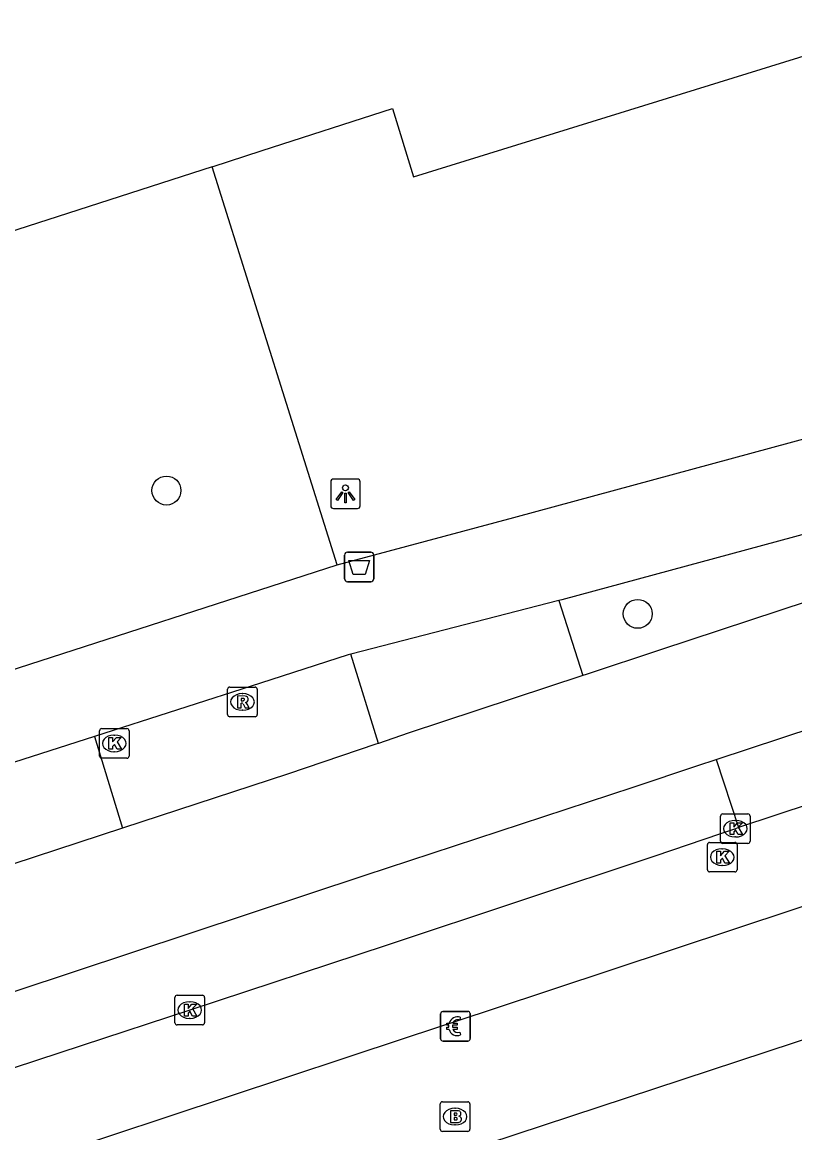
# Model space of a CAD drawing. Extents: x 161087 to 161922, y 382574 to 383873.
# Drawn here: x 161624.54 to 161650.65, y 382781.29 to 382818.83 of the extents above; entities that cross this region are included whole.
import ezdxf

# ---------------------------------------------------------------- set-up
doc = ezdxf.new("R2010")
doc.units = 0
for name, color, linetype in [('IMGEO_Afvalbak', 7, 'Continuous'), ('IMGEO_Berm_groen', 7, 'Continuous'), ('IMGEO_Berm_halfverhard', 7, 'Continuous'), ('IMGEO_Berm_open', 7, 'Continuous'), ('IMGEO_Betaalautomaat', 7, 'Continuous'), ('IMGEO_Boom', 7, 'Continuous'), ('IMGEO_Brandkraan', 7, 'Continuous'), ('IMGEO_Fietspad_gesloten', 7, 'Continuous'), ('IMGEO_Kolk', 7, 'Continuous'), ('IMGEO_Lichtpunt', 7, 'Continuous'), ('IMGEO_Pand', 7, 'Continuous'), ('IMGEO_Rijbaan_lokaal_gesloten', 7, 'Continuous'), ('IMGEO_Rioolput', 7, 'Continuous'), ('IMGEO_Voetpad_open', 7, 'Continuous')]:
    doc.layers.add(name, color=color, linetype=linetype)

msp = doc.modelspace()

# ---------------------------------------------------------------- linework, layer by layer
at = {"layer": 'IMGEO_Afvalbak'}
for p, q in [((161635.536, 382800.922), (161636.326, 382800.922)), ((161636.326, 382800.922), (161635.536, 382800.922)), ((161635.436, 382800.022), (161635.436, 382800.822)), ((161635.436, 382800.822), (161635.436, 382800.022)), ((161636.426, 382800.822), (161636.426, 382800.022)), ((161636.426, 382800.022), (161636.426, 382800.822)), ((161636.326, 382799.922), (161635.536, 382799.922)), ((161635.536, 382799.922), (161636.326, 382799.922))]:
    msp.add_line(p, q, dxfattribs=at)
msp.add_lwpolyline([(161635.579, 382800.636), (161636.283, 382800.636), (161636.134, 382800.166), (161635.728, 382800.166), (161635.579, 382800.636)], dxfattribs=at)
for centre, start, end in [((161635.536, 382800.822), 90, 180), ((161635.536, 382800.822), 90, 180), ((161636.326, 382800.822), 0, 90), ((161636.326, 382800.822), 360, 90), ((161635.536, 382800.022), 180, 270), ((161635.536, 382800.022), 180, 270), ((161636.326, 382800.022), 270, 0), ((161636.326, 382800.022), 270, 0)]:
    msp.add_arc(centre, 0.1, start, end, dxfattribs=at)
at = {"layer": 'IMGEO_Berm_groen'}
msp.add_lwpolyline([(161626.99, 382794.693), (161627.936, 382791.59)], dxfattribs=at)
at = {"layer": 'IMGEO_Berm_halfverhard'}
for points in [[(161642.68, 382799.282), (161643.487, 382796.752)], [(161636.587, 382794.458), (161635.645, 382797.471)]]:
    msp.add_lwpolyline(points, dxfattribs=at)
at = {"layer": 'IMGEO_Berm_open'}
msp.add_lwpolyline([(161647.995, 382793.914), (161648.757, 382791.611)], dxfattribs=at)
at = {"layer": 'IMGEO_Betaalautomaat'}
for p, q in [((161638.684, 382784.471), (161638.684, 382785.312)), ((161638.684, 382785.312), (161638.684, 382784.471)), ((161638.759, 382785.395), (161639.6, 382785.395)), ((161639.6, 382785.395), (161638.759, 382785.395)), ((161639.346, 382785.2), (161639.329, 382785.1)), ((161639.683, 382785.321), (161639.683, 382784.48)), ((161639.683, 382784.48), (161639.683, 382785.321)), ((161638.967, 382784.859), (161638.967, 382784.927)), ((161639.088, 382784.927), (161639.088, 382784.859)), ((161639.609, 382784.396), (161638.768, 382784.396)), ((161638.768, 382784.396), (161639.609, 382784.396)), ((161639.333, 382784.694), (161639.355, 382784.607))]:
    msp.add_line(p, q, dxfattribs=at)
for points in [[(161638.967, 382784.927), (161638.898, 382784.927), (161638.898, 382784.996), (161638.977, 382784.996)], [(161638.972, 382784.79), (161638.898, 382784.79), (161638.898, 382784.859), (161638.967, 382784.859)], [(161639.099, 382784.996), (161639.246, 382784.996), (161639.246, 382784.927), (161639.088, 382784.927)], [(161639.088, 382784.859), (161639.246, 382784.859), (161639.246, 382784.79), (161639.102, 382784.79)]]:
    msp.add_lwpolyline(points, dxfattribs=at)
for centre, radius, start, end in [((161638.762, 382785.318), 0.0779, 92.4484, 184.2845), ((161638.762, 382785.318), 0.0779, 92.4484, 184.2845), ((161639.26, 382784.92), 0.293, 73.014, 165.0139), ((161639.606, 382785.318), 0.0779, 2.4484, 94.2845), ((161639.606, 382785.318), 0.0779, 2.4484, 94.2845), ((161639.233, 382784.845), 0.267, 191.8096, 297.0389), ((161639.266, 382784.933), 0.179, 69.3236, 159.5683), ((161639.266, 382784.86), 0.179, 202.7625, 291.8693), ((161638.762, 382784.474), 0.0779, 182.4484, 274.2845), ((161638.762, 382784.474), 0.0779, 182.4484, 274.2845), ((161639.606, 382784.474), 0.0779, 272.4484, 4.2845), ((161639.606, 382784.474), 0.0779, 272.4484, 4.2845)]:
    msp.add_arc(centre, radius, start, end, dxfattribs=at)
at = {"layer": 'IMGEO_Boom'}
for centre in [(161629.419, 382803.003), (161645.345, 382798.835)]:
    msp.add_circle(centre, 0.489, dxfattribs=at)
at = {"layer": 'IMGEO_Brandkraan'}
for p, q in [((161638.673, 382781.416), (161638.673, 382782.268)), ((161638.748, 382782.342), (161639.6, 382782.342)), ((161639.674, 382782.268), (161639.674, 382781.416)), ((161639.161, 382782.122), (161639.186, 382782.122)), ((161639.184, 382781.562), (161639.159, 382781.562)), ((161639.6, 382781.342), (161638.748, 382781.342))]:
    msp.add_line(p, q, dxfattribs=at)
for points in [[(161638.673, 382781.416), (161638.673, 382782.268)], [(161638.748, 382782.342), (161639.6, 382782.342)], [(161639.674, 382782.268), (161639.674, 382781.416)], [(161639.021, 382782.042), (161639.021, 382781.642), (161639.234, 382781.642)], [(161639.252, 382782.042), (161639.021, 382782.042)], [(161639.2, 382781.961), (161639.146, 382781.961), (161639.146, 382781.885)], [(161639.146, 382781.885), (161639.199, 382781.885)], [(161639.208, 382781.809), (161639.146, 382781.809), (161639.146, 382781.728)], [(161639.146, 382781.728), (161639.208, 382781.728)], [(161639.6, 382781.342), (161638.748, 382781.342)]]:
    msp.add_lwpolyline(points, dxfattribs=at)
for centre, radius, start, end in [((161638.75, 382782.266), 0.0765, 91.552, 178.448), ((161638.75, 382782.266), 0.0765, 91.552, 178.448), ((161639.598, 382782.266), 0.0765, 1.552, 88.448), ((161639.598, 382782.266), 0.0765, 1.552, 88.448), ((161639.201, 382781.923), 0.0379, 267.8285, 90.9355), ((161639.209, 382781.768), 0.0404, 269.8759, 90.5077), ((161639.256, 382781.897), 0.145, 59.4692, 91.5367), ((161639.281, 382781.944), 0.0922, 285.5137, 58.1501), ((161639.286, 382781.752), 0.105, 301.3115, 78.989), ((161638.75, 382781.418), 0.0765, 181.552, 268.448), ((161638.75, 382781.418), 0.0765, 181.552, 268.448), ((161639.24, 382781.893), 0.251, 268.6676, 293.5347), ((161639.598, 382781.418), 0.0765, 271.552, 358.448), ((161639.598, 382781.418), 0.0765, 271.552, 358.448)]:
    msp.add_arc(centre, radius, start, end, dxfattribs=at)
for centre, major_axis, ratio, start_param, end_param in [((161639.16, 382781.842), (-0.387, 0.002), 0.722429, 4.712389, 7.853982), ((161639.185, 382781.842), (-0.39, 0.002), 0.717154, 1.570796, 4.712389)]:
    msp.add_ellipse(centre, major_axis=major_axis, ratio=ratio, start_param=start_param, end_param=end_param, dxfattribs=at)
at = {"layer": 'IMGEO_Fietspad_gesloten'}
for points in [[(161669.12, 382805.198), (161646.117, 382797.624), (161643.598, 382796.789), (161643.487, 382796.752)], [(161647.995, 382793.914), (161673.571, 382802.349)], [(161643.487, 382796.752), (161637.587, 382794.797), (161636.587, 382794.458)], [(161636.587, 382794.458), (161636.5, 382794.429), (161633.539, 382793.428), (161627.936, 382791.59)], [(161620.39, 382784.782), (161636.138, 382789.999), (161645.193, 382792.972), (161647.376, 382793.71), (161647.995, 382793.914)], [(161627.936, 382791.59), (161605.586, 382784.256)]]:
    msp.add_lwpolyline(points, dxfattribs=at)
at = {"layer": 'IMGEO_Kolk'}
for p, q in [((161627.231, 382794.956), (161628.083, 382794.956)), ((161627.156, 382794.03), (161627.156, 382794.882)), ((161627.644, 382794.736), (161627.669, 382794.736)), ((161628.157, 382794.882), (161628.157, 382794.03)), ((161627.667, 382794.176), (161627.642, 382794.176)), ((161628.083, 382793.956), (161627.231, 382793.956)), ((161648.145, 382791.148), (161648.145, 382792)), ((161648.22, 382792.074), (161649.072, 382792.074)), ((161649.146, 382792), (161649.146, 382791.148)), ((161648.633, 382791.854), (161648.658, 382791.854)), ((161648.656, 382791.294), (161648.631, 382791.294)), ((161647.701, 382790.185), (161647.701, 382791.037)), ((161647.776, 382791.111), (161648.628, 382791.111)), ((161648.189, 382790.891), (161648.214, 382790.891)), ((161649.072, 382791.074), (161648.22, 382791.074)), ((161648.702, 382791.037), (161648.702, 382790.185)), ((161648.628, 382790.111), (161647.776, 382790.111)), ((161648.212, 382790.331), (161648.187, 382790.331)), ((161629.78, 382785.942), (161630.632, 382785.942)), ((161629.705, 382785.016), (161629.705, 382785.868)), ((161630.193, 382785.722), (161630.218, 382785.722)), ((161630.706, 382785.868), (161630.706, 382785.016)), ((161630.216, 382785.162), (161630.191, 382785.162)), ((161630.632, 382784.942), (161629.78, 382784.942))]:
    msp.add_line(p, q, dxfattribs=at)
for points in [[(161627.231, 382794.956), (161628.083, 382794.956)], [(161627.156, 382794.03), (161627.156, 382794.882)], [(161627.477, 382794.656), (161627.6, 382794.656), (161627.6, 382794.505), (161627.73, 382794.656), (161627.894, 382794.656), (161627.748, 382794.505), (161627.901, 382794.256), (161627.749, 382794.256), (161627.664, 382794.42), (161627.6, 382794.353), (161627.6, 382794.256), (161627.477, 382794.256), (161627.477, 382794.656)], [(161628.157, 382794.882), (161628.157, 382794.03)], [(161628.083, 382793.956), (161627.231, 382793.956)], [(161648.145, 382791.148), (161648.145, 382792)], [(161648.22, 382792.074), (161649.072, 382792.074)], [(161649.146, 382792), (161649.146, 382791.148)], [(161648.466, 382791.774), (161648.589, 382791.774), (161648.589, 382791.623), (161648.719, 382791.774), (161648.883, 382791.774), (161648.737, 382791.623), (161648.89, 382791.374), (161648.738, 382791.374), (161648.653, 382791.538), (161648.589, 382791.471), (161648.589, 382791.374), (161648.466, 382791.374), (161648.466, 382791.774)], [(161647.701, 382790.185), (161647.701, 382791.037)], [(161647.776, 382791.111), (161648.628, 382791.111)], [(161648.022, 382790.811), (161648.145, 382790.811), (161648.145, 382790.66), (161648.275, 382790.811), (161648.439, 382790.811), (161648.293, 382790.66), (161648.446, 382790.411), (161648.294, 382790.411), (161648.209, 382790.575), (161648.145, 382790.508), (161648.145, 382790.411), (161648.022, 382790.411), (161648.022, 382790.811)], [(161649.072, 382791.074), (161648.22, 382791.074)], [(161648.702, 382791.037), (161648.702, 382790.185)], [(161648.628, 382790.111), (161647.776, 382790.111)], [(161629.78, 382785.942), (161630.632, 382785.942)], [(161629.705, 382785.016), (161629.705, 382785.868)], [(161630.026, 382785.642), (161630.149, 382785.642), (161630.149, 382785.491), (161630.279, 382785.642), (161630.443, 382785.642), (161630.297, 382785.491), (161630.45, 382785.242), (161630.298, 382785.242), (161630.213, 382785.406), (161630.149, 382785.339), (161630.149, 382785.242), (161630.026, 382785.242), (161630.026, 382785.642)], [(161630.706, 382785.868), (161630.706, 382785.016)], [(161630.632, 382784.942), (161629.78, 382784.942)]]:
    msp.add_lwpolyline(points, dxfattribs=at)
for centre, start, end in [((161627.233, 382794.88), 91.552, 178.448), ((161627.233, 382794.88), 91.552, 178.448), ((161628.081, 382794.88), 1.552, 88.448), ((161628.081, 382794.88), 1.552, 88.448), ((161627.233, 382794.032), 181.552, 268.448), ((161627.233, 382794.032), 181.552, 268.448), ((161628.081, 382794.032), 271.552, 358.448), ((161628.081, 382794.032), 271.552, 358.448), ((161648.222, 382791.998), 91.552, 178.448), ((161648.222, 382791.998), 91.552, 178.448), ((161649.07, 382791.998), 1.552, 88.448), ((161649.07, 382791.998), 1.552, 88.448), ((161648.222, 382791.15), 181.552, 268.448), ((161648.222, 382791.15), 181.552, 268.448), ((161649.07, 382791.15), 271.552, 358.448), ((161649.07, 382791.15), 271.552, 358.448), ((161647.778, 382791.035), 91.552, 178.448), ((161647.778, 382791.035), 91.552, 178.448), ((161648.626, 382791.035), 1.552, 88.448), ((161648.626, 382791.035), 1.552, 88.448), ((161647.778, 382790.187), 181.552, 268.448), ((161647.778, 382790.187), 181.552, 268.448), ((161648.626, 382790.187), 271.552, 358.448), ((161648.626, 382790.187), 271.552, 358.448), ((161629.782, 382785.866), 91.552, 178.448), ((161629.782, 382785.866), 91.552, 178.448), ((161630.63, 382785.866), 1.552, 88.448), ((161630.63, 382785.866), 1.552, 88.448), ((161629.782, 382785.018), 181.552, 268.448), ((161629.782, 382785.018), 181.552, 268.448), ((161630.63, 382785.018), 271.552, 358.448), ((161630.63, 382785.018), 271.552, 358.448)]:
    msp.add_arc(centre, 0.0765, start, end, dxfattribs=at)
for centre, major_axis, ratio, start_param, end_param in [((161627.643, 382794.456), (-0.387, 0.002), 0.722429, 4.712389, 7.853982), ((161627.668, 382794.456), (-0.39, 0.002), 0.717154, 1.570796, 4.712389), ((161648.632, 382791.574), (-0.387, 0.002), 0.722429, 4.712389, 7.853982), ((161648.657, 382791.574), (-0.39, 0.002), 0.717154, 1.570796, 4.712389), ((161648.188, 382790.611), (-0.387, 0.002), 0.722429, 4.712389, 7.853982), ((161648.213, 382790.611), (-0.39, 0.002), 0.717154, 1.570796, 4.712389), ((161630.192, 382785.442), (-0.387, 0.002), 0.722429, 4.712389, 7.853982), ((161630.217, 382785.442), (-0.39, 0.002), 0.717154, 1.570796, 4.712389)]:
    msp.add_ellipse(centre, major_axis=major_axis, ratio=ratio, start_param=start_param, end_param=end_param, dxfattribs=at)
at = {"layer": 'IMGEO_Lichtpunt'}
for p, q in [((161634.97, 382803.297), (161634.97, 382802.49)), ((161634.97, 382803.297), (161634.97, 382802.49)), ((161635.872, 382803.392), (161635.064, 382803.392)), ((161635.872, 382803.392), (161635.064, 382803.392)), ((161635.966, 382802.49), (161635.966, 382803.297)), ((161635.966, 382802.49), (161635.966, 382803.297)), ((161635.064, 382802.396), (161635.872, 382802.396)), ((161635.064, 382802.396), (161635.872, 382802.396))]:
    msp.add_line(p, q, dxfattribs=at)
for points in [[(161635.344, 382802.961), (161635.383, 382802.933), (161635.195, 382802.671), (161635.157, 382802.698), (161635.344, 382802.961)], [(161635.446, 382802.913), (161635.493, 382802.913), (161635.493, 382802.591), (161635.446, 382802.591), (161635.446, 382802.913)], [(161635.556, 382802.933), (161635.594, 382802.96), (161635.781, 382802.698), (161635.742, 382802.67), (161635.556, 382802.933)]]:
    msp.add_lwpolyline(points, dxfattribs=at)
msp.add_circle((161635.469, 382803.095), 0.0994, dxfattribs=at)
for centre, start, end in [((161635.064, 382803.297), 90, 180), ((161635.064, 382803.297), 90, 180), ((161635.872, 382803.297), 0, 90), ((161635.872, 382803.297), 0, 90), ((161635.064, 382802.49), 180, 270), ((161635.064, 382802.49), 180, 270), ((161635.872, 382802.49), 270, 0), ((161635.872, 382802.49), 270, 360)]:
    msp.add_arc(centre, 0.0946, start, end, dxfattribs=at)
at = {"layer": 'IMGEO_Pand'}
for points in [[(161630.959, 382813.948), (161632.654, 382814.494), (161637.055, 382815.912), (161637.768, 382813.613), (161680.177, 382826.756)], [(161630.959, 382813.948), (161619.847, 382810.367), (161607.431, 382816.867)], [(161635.191, 382800.49), (161641.161, 382802.095), (161653.909, 382805.547), (161653.642, 382806.49), (161658.509, 382808.046), (161658.838, 382806.882), (161688.4, 382814.886)], [(161635.191, 382800.49), (161630.959, 382813.948)]]:
    msp.add_lwpolyline(points, dxfattribs=at)
at = {"layer": 'IMGEO_Rijbaan_lokaal_gesloten'}
for points in [[(161674.253, 382800.049), (161662.429, 382796.134), (161648.757, 382791.611)], [(161618.873, 382778.339), (161619.539, 382778.558), (161637.495, 382784.499), (161640.402, 382785.458), (161656.819, 382790.909), (161682.921, 382799.59)], [(161648.757, 382791.611), (161648.646, 382791.574), (161648.138, 382791.404), (161645.919, 382790.64), (161636.843, 382787.626), (161630.206, 382785.442), (161626.567, 382784.247), (161621.173, 382782.476)]]:
    msp.add_lwpolyline(points, dxfattribs=at)
at = {"layer": 'IMGEO_Rioolput'}
for p, q in [((161631.487, 382795.433), (161631.487, 382796.285)), ((161631.562, 382796.359), (161632.414, 382796.359)), ((161631.975, 382796.139), (161632, 382796.139)), ((161632.488, 382796.285), (161632.488, 382795.433)), ((161632.414, 382795.359), (161631.562, 382795.359)), ((161631.998, 382795.579), (161631.973, 382795.579))]:
    msp.add_line(p, q, dxfattribs=at)
for points in [[(161631.487, 382795.433), (161631.487, 382796.285)], [(161631.562, 382796.359), (161632.414, 382796.359)], [(161632.076, 382796.057), (161631.824, 382796.059), (161631.824, 382795.659)], [(161632.488, 382796.285), (161632.488, 382795.433)], [(161631.824, 382795.659), (161631.948, 382795.659), (161631.948, 382795.821), (161631.959, 382795.821)], [(161632.002, 382795.978), (161631.948, 382795.978), (161631.948, 382795.897)], [(161631.948, 382795.897), (161632, 382795.897)], [(161632.006, 382795.792), (161632.077, 382795.659), (161632.217, 382795.659), (161632.152, 382795.785)], [(161632.414, 382795.359), (161631.562, 382795.359)]]:
    msp.add_lwpolyline(points, dxfattribs=at)
for centre, radius, start, end in [((161631.564, 382796.283), 0.0765, 91.552, 178.448), ((161631.564, 382796.283), 0.0765, 91.552, 178.448), ((161632.075, 382795.947), 0.109, 350.3612, 89.416), ((161632.412, 382796.283), 0.0765, 1.552, 88.448), ((161632.412, 382796.283), 0.0765, 1.552, 88.448), ((161631.958, 382795.768), 0.0533, 26.0293, 88.6989), ((161631.984, 382796.086), 0.19, 274.7715, 282.9687), ((161632.008, 382795.882), 0.0964, 77.0061, 93.1865), ((161632.022, 382795.939), 0.0378, 276.6634, 79.6772), ((161632.073, 382795.947), 0.112, 277.5842, 350.9817), ((161632.057, 382795.732), 0.108, 29.5134, 73.7905), ((161631.564, 382795.435), 0.0765, 181.552, 268.448), ((161631.564, 382795.435), 0.0765, 181.552, 268.448), ((161632.412, 382795.435), 0.0765, 271.552, 358.448), ((161632.412, 382795.435), 0.0765, 271.552, 358.448)]:
    msp.add_arc(centre, radius, start, end, dxfattribs=at)
for centre, major_axis, ratio, start_param, end_param in [((161631.974, 382795.859), (-0.387, 0.002), 0.722429, 4.712389, 7.853982), ((161631.999, 382795.859), (-0.39, 0.002), 0.717154, 1.570796, 4.712389)]:
    msp.add_ellipse(centre, major_axis=major_axis, ratio=ratio, start_param=start_param, end_param=end_param, dxfattribs=at)
at = {"layer": 'IMGEO_Voetpad_open'}
for points in [[(161669.12, 382805.198), (161668.823, 382806.36), (161642.785, 382799.309), (161642.68, 382799.282)], [(161623.676, 382796.778), (161635.191, 382800.49)], [(161642.68, 382799.282), (161635.645, 382797.471)], [(161635.645, 382797.471), (161635.563, 382797.45), (161632.6, 382796.493), (161626.99, 382794.693)], [(161626.99, 382794.693), (161604.511, 382787.48)], [(161673.242, 382791.575), (161667.594, 382789.929), (161637.427, 382779.982), (161633.162, 382778.456), (161624.636, 382775.599), (161601.023, 382767.942), (161596.158, 382766.372), (161596.018, 382766.327), (161595.848, 382766.199), (161596.009, 382765.952), (161595.696, 382765.813), (161595.594, 382766.012), (161590.565, 382762.379), (161588.667, 382761.008), (161586.678, 382759.589), (161585.017, 382758.404), (161585.099, 382758.295), (161583.93, 382757.469), (161579.443, 382754.299), (161574.477, 382750.86)]]:
    msp.add_lwpolyline(points, dxfattribs=at)

doc.saveas('drawing.dxf')
